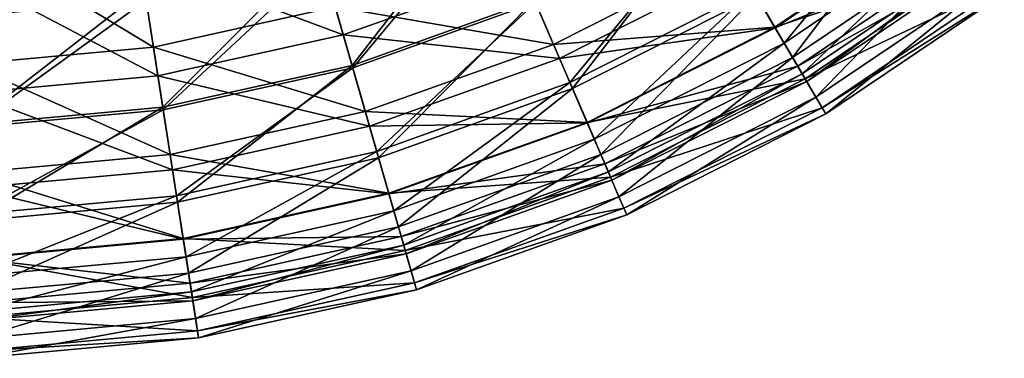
# Model space of a CAD drawing. Header units: millimetres. Extents: x 0 to 424, y 0 to 403.
# Tile 320 of 656: x 331 to 380, y 0 to 17. Entities that reach past the tile are written whole.
import ezdxf

# ---------------------------------------------------------------- set-up
doc = ezdxf.new("R2010")
doc.units = ezdxf.units.MM
doc.header["$LTSCALE"] = 25.4
doc.layers.get('0').update_dxf_attribs({"true_color": 0xff5454})

# ---------------------------------------------------------------- blocks, each defined once
blk = doc.blocks.new('VETRO-III-7641.STL')
at = {"color": 35, "true_color": 0x816c61}
mesh = blk.add_polyface(dxfattribs=at)
corners = [(123.721, 130.536, 603.668), (112.815, 128.295, 593.609), (121.121, 133.906, 593.609), (114.972, 124.625, 603.668)]
mesh.append_faces([[corners[k] for k in face] for face in [(0, 1, 2), (1, 0, 3)]], dxfattribs={"vtx0": -1, "color": 35})
mesh = blk.add_polyface(dxfattribs=at)
corners = [(91.687, 129.943, 685.555), (102.294, 127.441, 676.492), (93.327, 124.239, 676.492), (99.952, 132.893, 685.555)]
mesh.append_faces([[corners[k] for k in face] for face in [(0, 1, 2), (1, 0, 3)]], dxfattribs={"vtx0": -1, "color": 35})
mesh = blk.add_polyface(dxfattribs=at)
corners = [(112.815, 128.295, 593.609), (101.719, 128.78, 584.147), (110.051, 132.997, 584.147), (103.872, 123.768, 593.609)]
mesh.append_faces([[corners[k] for k in face] for face in [(0, 1, 2), (1, 0, 3)]], dxfattribs={"vtx0": -1, "color": 35})
mesh = blk.add_polyface(dxfattribs=at)
corners = [(113.205, 127.632, 666.763), (123.742, 130.508, 656.519), (114.99, 124.595, 656.519), (121.59, 133.298, 666.763)]
mesh.append_faces([[corners[k] for k in face] for face in [(0, 1, 2), (1, 0, 3)]], dxfattribs={"vtx0": -1, "color": 35})
mesh = blk.add_polyface(dxfattribs=at)
corners = [(92.924, 125.641, 584.147), (82.795, 130.121, 575.423), (91.108, 131.956, 575.423), (83.805, 123.628, 584.147)]
mesh.append_faces([[corners[k] for k in face] for face in [(0, 1, 2), (1, 0, 3)]], dxfattribs={"vtx0": -1, "color": 35})
mesh = blk.add_polyface(dxfattribs=at)
corners = [(115.439, 123.831, 613.613), (122.391, 132.259, 603.232), (113.869, 126.501, 603.232), (124.283, 129.806, 613.613)]
mesh.append_faces([[corners[k] for k in face] for face in [(0, 1, 2), (1, 0, 3)]], dxfattribs={"vtx0": -1, "color": 35})
mesh = blk.add_polyface(dxfattribs=at)
corners = [(122.597, 131.992, 667.747), (115.86, 123.114, 657.432), (124.791, 129.148, 657.432), (114.04, 126.211, 667.747)]
mesh.append_faces([[corners[k] for k in face] for face in [(0, 1, 2), (1, 0, 3)]], dxfattribs={"vtx0": -1, "color": 35})
mesh = blk.add_polyface(dxfattribs=at)
corners = [(100.557, 131.485, 686.678), (93.766, 122.714, 677.544), (102.921, 125.983, 677.544), (92.11, 128.47, 686.678)]
mesh.append_faces([[corners[k] for k in face] for face in [(0, 1, 2), (1, 0, 3)]], dxfattribs={"vtx0": -1, "color": 35})
mesh = blk.add_polyface(dxfattribs=at)
corners = [(102.294, 127.441, 676.492), (113.205, 127.632, 666.763), (104.175, 123.062, 666.763), (110.79, 131.74, 676.492)]
mesh.append_faces([[corners[k] for k in face] for face in [(0, 1, 2), (1, 0, 3)]], dxfattribs={"vtx0": -1, "color": 35})
mesh = blk.add_polyface(dxfattribs=at)
corners = [(93.802, 122.589, 593.315), (100.78, 130.967, 584.015), (92.266, 127.927, 584.015), (102.972, 125.862, 593.315)]
mesh.append_faces([[corners[k] for k in face] for face in [(0, 1, 2), (1, 0, 3)]], dxfattribs={"vtx0": -1, "color": 35})
mesh = blk.add_polyface(dxfattribs=at)
corners = [(111.594, 130.372, 677.544), (104.826, 121.547, 667.747), (114.04, 126.211, 667.747), (102.921, 125.983, 677.544)]
mesh.append_faces([[corners[k] for k in face] for face in [(0, 1, 2), (1, 0, 3)]], dxfattribs={"vtx0": -1, "color": 35})
mesh = blk.add_polyface(dxfattribs=at)
corners = [(125.55, 128.164, 614.171), (114.972, 124.625, 603.668), (123.721, 130.536, 603.668), (116.49, 122.043, 614.171)]
mesh.append_faces([[corners[k] for k in face] for face in [(0, 1, 2), (1, 0, 3)]], dxfattribs={"vtx0": -1, "color": 35})
mesh = blk.add_polyface(dxfattribs=at)
corners = [(114.99, 124.595, 656.519), (125.102, 128.745, 645.917), (116.118, 122.675, 645.917), (123.742, 130.508, 656.519)]
mesh.append_faces([[corners[k] for k in face] for face in [(0, 1, 2), (1, 0, 3)]], dxfattribs={"vtx0": -1, "color": 35})
mesh = blk.add_polyface(dxfattribs=at)
corners = [(83.805, 123.628, 584.147), (74.317, 129.343, 575.423), (82.795, 130.121, 575.423), (74.506, 122.775, 584.147)]
mesh.append_faces([[corners[k] for k in face] for face in [(0, 1, 2), (1, 0, 3)]], dxfattribs={"vtx0": -1, "color": 35})
mesh = blk.add_polyface(dxfattribs=at)
corners = [(83.117, 128.051, 685.555), (93.327, 124.239, 676.492), (84.029, 122.188, 676.492), (91.687, 129.943, 685.555)]
mesh.append_faces([[corners[k] for k in face] for face in [(0, 1, 2), (1, 0, 3)]], dxfattribs={"vtx0": -1, "color": 35})
mesh = blk.add_polyface(dxfattribs=at)
corners = [(104.693, 121.856, 603.232), (111.66, 130.26, 593.315), (102.972, 125.862, 593.315), (113.869, 126.501, 603.232)]
mesh.append_faces([[corners[k] for k in face] for face in [(0, 1, 2), (1, 0, 3)]], dxfattribs={"vtx0": -1, "color": 35})
mesh = blk.add_polyface(dxfattribs=at)
corners = [(116.344, 122.29, 624.297), (124.283, 129.806, 613.613), (115.439, 123.831, 613.613), (125.375, 128.391, 624.297)]
mesh.append_faces([[corners[k] for k in face] for face in [(0, 1, 2), (1, 0, 3)]], dxfattribs={"vtx0": -1, "color": 35})
mesh = blk.add_polyface(dxfattribs=at)
corners = [(124.791, 129.148, 657.432), (117.028, 121.127, 646.756), (126.199, 127.323, 646.756), (115.86, 123.114, 657.432)]
mesh.append_faces([[corners[k] for k in face] for face in [(0, 1, 2), (1, 0, 3)]], dxfattribs={"vtx0": -1, "color": 35})
mesh = blk.add_polyface(dxfattribs=at)
corners = [(92.11, 128.47, 686.678), (84.273, 120.619, 677.544), (93.766, 122.714, 677.544), (83.352, 126.537, 686.678)]
mesh.append_faces([[corners[k] for k in face] for face in [(0, 1, 2), (1, 0, 3)]], dxfattribs={"vtx0": -1, "color": 35})
mesh = blk.add_polyface(dxfattribs=at)
corners = [(103.872, 123.768, 593.609), (92.924, 125.641, 584.147), (101.719, 128.78, 584.147), (94.432, 120.398, 593.609)]
mesh.append_faces([[corners[k] for k in face] for face in [(0, 1, 2), (1, 0, 3)]], dxfattribs={"vtx0": -1, "color": 35})
mesh = blk.add_polyface(dxfattribs=at)
corners = [(116.118, 122.675, 645.917), (125.649, 128.036, 635.121), (116.572, 121.903, 635.121), (125.102, 128.745, 645.917)]
mesh.append_faces([[corners[k] for k in face] for face in [(0, 1, 2), (1, 0, 3)]], dxfattribs={"vtx0": -1, "color": 35})
mesh = blk.add_polyface(dxfattribs=at)
corners = [(116.572, 121.903, 635.121), (125.375, 128.391, 624.297), (116.344, 122.29, 624.297), (125.649, 128.036, 635.121)]
mesh.append_faces([[corners[k] for k in face] for face in [(0, 1, 2), (1, 0, 3)]], dxfattribs={"vtx0": -1, "color": 35})
mesh = blk.add_polyface(dxfattribs=at)
corners = [(74.377, 127.249, 685.555), (84.029, 122.188, 676.492), (74.547, 121.317, 676.492), (83.117, 128.051, 685.555)]
mesh.append_faces([[corners[k] for k in face] for face in [(0, 1, 2), (1, 0, 3)]], dxfattribs={"vtx0": -1, "color": 35})
mesh = blk.add_polyface(dxfattribs=at)
corners = [(84.293, 120.49, 593.315), (92.266, 127.927, 584.015), (83.439, 125.979, 584.015), (93.802, 122.589, 593.315)]
mesh.append_faces([[corners[k] for k in face] for face in [(0, 1, 2), (1, 0, 3)]], dxfattribs={"vtx0": -1, "color": 35})
mesh = blk.add_polyface(dxfattribs=at)
corners = [(114.972, 124.625, 603.668), (103.872, 123.768, 593.609), (112.815, 128.295, 593.609), (105.552, 119.857, 603.668)]
mesh.append_faces([[corners[k] for k in face] for face in [(0, 1, 2), (1, 0, 3)]], dxfattribs={"vtx0": -1, "color": 35})
mesh = blk.add_polyface(dxfattribs=at)
corners = [(126.581, 126.828, 624.962), (116.49, 122.043, 614.171), (125.55, 128.164, 614.171), (117.345, 120.587, 624.962)]
mesh.append_faces([[corners[k] for k in face] for face in [(0, 1, 2), (1, 0, 3)]], dxfattribs={"vtx0": -1, "color": 35})
mesh = blk.add_polyface(dxfattribs=at)
corners = [(93.327, 124.239, 676.492), (104.175, 123.062, 666.763), (94.644, 119.66, 666.763), (102.294, 127.441, 676.492)]
mesh.append_faces([[corners[k] for k in face] for face in [(0, 1, 2), (1, 0, 3)]], dxfattribs={"vtx0": -1, "color": 35})
mesh = blk.add_polyface(dxfattribs=at)
corners = [(104.175, 123.062, 666.763), (114.99, 124.595, 656.519), (105.566, 119.825, 656.519), (113.205, 127.632, 666.763)]
mesh.append_faces([[corners[k] for k in face] for face in [(0, 1, 2), (1, 0, 3)]], dxfattribs={"vtx0": -1, "color": 35})
mesh = blk.add_polyface(dxfattribs=at)
corners = [(126.199, 127.323, 646.756), (117.526, 120.281, 635.878), (126.798, 126.546, 635.878), (117.028, 121.127, 646.756)]
mesh.append_faces([[corners[k] for k in face] for face in [(0, 1, 2), (1, 0, 3)]], dxfattribs={"vtx0": -1, "color": 35})
mesh = blk.add_polyface(dxfattribs=at)
corners = [(83.352, 126.537, 686.678), (74.593, 119.731, 677.544), (84.273, 120.619, 677.544), (74.421, 125.717, 686.678)]
mesh.append_faces([[corners[k] for k in face] for face in [(0, 1, 2), (1, 0, 3)]], dxfattribs={"vtx0": -1, "color": 35})
mesh = blk.add_polyface(dxfattribs=at)
corners = [(105.915, 119.011, 613.613), (113.869, 126.501, 603.232), (104.693, 121.856, 603.232), (115.439, 123.831, 613.613)]
mesh.append_faces([[corners[k] for k in face] for face in [(0, 1, 2), (1, 0, 3)]], dxfattribs={"vtx0": -1, "color": 35})
mesh = blk.add_polyface(dxfattribs=at)
corners = [(126.798, 126.546, 635.878), (117.345, 120.587, 624.962), (126.581, 126.828, 624.962), (117.526, 120.281, 635.878)]
mesh.append_faces([[corners[k] for k in face] for face in [(0, 1, 2), (1, 0, 3)]], dxfattribs={"vtx0": -1, "color": 35})
mesh = blk.add_polyface(dxfattribs=at)
corners = [(74.597, 119.6, 593.315), (83.439, 125.979, 584.015), (74.437, 125.153, 584.015), (84.293, 120.49, 593.315)]
mesh.append_faces([[corners[k] for k in face] for face in [(0, 1, 2), (1, 0, 3)]], dxfattribs={"vtx0": -1, "color": 35})
mesh = blk.add_polyface(dxfattribs=at)
corners = [(102.921, 125.983, 677.544), (95.1, 118.075, 667.747), (104.826, 121.547, 667.747), (93.766, 122.714, 677.544)]
mesh.append_faces([[corners[k] for k in face] for face in [(0, 1, 2), (1, 0, 3)]], dxfattribs={"vtx0": -1, "color": 35})
mesh = blk.add_polyface(dxfattribs=at)
corners = [(114.04, 126.211, 667.747), (106.244, 118.246, 657.432), (115.86, 123.114, 657.432), (104.826, 121.547, 667.747)]
mesh.append_faces([[corners[k] for k in face] for face in [(0, 1, 2), (1, 0, 3)]], dxfattribs={"vtx0": -1, "color": 35})
mesh = blk.add_polyface(dxfattribs=at)
corners = [(94.432, 120.398, 593.609), (83.805, 123.628, 584.147), (92.924, 125.641, 584.147), (84.644, 118.238, 593.609)]
mesh.append_faces([[corners[k] for k in face] for face in [(0, 1, 2), (1, 0, 3)]], dxfattribs={"vtx0": -1, "color": 35})
mesh = blk.add_polyface(dxfattribs=at)
corners = [(95.007, 118.399, 603.232), (102.972, 125.862, 593.315), (93.802, 122.589, 593.315), (104.693, 121.856, 603.232)]
mesh.append_faces([[corners[k] for k in face] for face in [(0, 1, 2), (1, 0, 3)]], dxfattribs={"vtx0": -1, "color": 35})
mesh = blk.add_polyface(dxfattribs=at)
corners = [(116.49, 122.043, 614.171), (105.552, 119.857, 603.668), (114.972, 124.625, 603.668), (106.734, 117.105, 614.171)]
mesh.append_faces([[corners[k] for k in face] for face in [(0, 1, 2), (1, 0, 3)]], dxfattribs={"vtx0": -1, "color": 35})
mesh = blk.add_polyface(dxfattribs=at)
corners = [(105.566, 119.825, 656.519), (116.118, 122.675, 645.917), (106.444, 117.779, 645.917), (114.99, 124.595, 656.519)]
mesh.append_faces([[corners[k] for k in face] for face in [(0, 1, 2), (1, 0, 3)]], dxfattribs={"vtx0": -1, "color": 35})
mesh = blk.add_polyface(dxfattribs=at)
corners = [(84.029, 122.188, 676.492), (94.644, 119.66, 666.763), (84.762, 117.479, 666.763), (93.327, 124.239, 676.492)]
mesh.append_faces([[corners[k] for k in face] for face in [(0, 1, 2), (1, 0, 3)]], dxfattribs={"vtx0": -1, "color": 35})
mesh = blk.add_polyface(dxfattribs=at)
corners = [(84.644, 118.238, 593.609), (74.506, 122.775, 584.147), (83.805, 123.628, 584.147), (74.662, 117.322, 593.609)]
mesh.append_faces([[corners[k] for k in face] for face in [(0, 1, 2), (1, 0, 3)]], dxfattribs={"vtx0": -1, "color": 35})
mesh = blk.add_polyface(dxfattribs=at)
corners = [(105.552, 119.857, 603.668), (94.432, 120.398, 593.609), (103.872, 123.768, 593.609), (95.608, 116.307, 603.668)]
mesh.append_faces([[corners[k] for k in face] for face in [(0, 1, 2), (1, 0, 3)]], dxfattribs={"vtx0": -1, "color": 35})
mesh = blk.add_polyface(dxfattribs=at)
corners = [(106.621, 117.369, 624.297), (115.439, 123.831, 613.613), (105.915, 119.011, 613.613), (116.344, 122.29, 624.297)]
mesh.append_faces([[corners[k] for k in face] for face in [(0, 1, 2), (1, 0, 3)]], dxfattribs={"vtx0": -1, "color": 35})
mesh = blk.add_polyface(dxfattribs=at)
corners = [(94.644, 119.66, 666.763), (105.566, 119.825, 656.519), (95.618, 116.274, 656.519), (104.175, 123.062, 666.763)]
mesh.append_faces([[corners[k] for k in face] for face in [(0, 1, 2), (1, 0, 3)]], dxfattribs={"vtx0": -1, "color": 35})
mesh = blk.add_polyface(dxfattribs=at)
corners = [(115.86, 123.114, 657.432), (107.153, 116.129, 646.756), (117.028, 121.127, 646.756), (106.244, 118.246, 657.432)]
mesh.append_faces([[corners[k] for k in face] for face in [(0, 1, 2), (1, 0, 3)]], dxfattribs={"vtx0": -1, "color": 35})
mesh = blk.add_polyface(dxfattribs=at)
corners = [(93.766, 122.714, 677.544), (85.015, 115.85, 667.747), (95.1, 118.075, 667.747), (84.273, 120.619, 677.544)]
mesh.append_faces([[corners[k] for k in face] for face in [(0, 1, 2), (1, 0, 3)]], dxfattribs={"vtx0": -1, "color": 35})
mesh = blk.add_polyface(dxfattribs=at)
corners = [(84.964, 116.182, 603.232), (93.802, 122.589, 593.315), (84.293, 120.49, 593.315), (95.007, 118.399, 603.232)]
mesh.append_faces([[corners[k] for k in face] for face in [(0, 1, 2), (1, 0, 3)]], dxfattribs={"vtx0": -1, "color": 35})
mesh = blk.add_polyface(dxfattribs=at)
corners = [(106.444, 117.779, 645.917), (116.572, 121.903, 635.121), (106.798, 116.956, 635.121), (116.118, 122.675, 645.917)]
mesh.append_faces([[corners[k] for k in face] for face in [(0, 1, 2), (1, 0, 3)]], dxfattribs={"vtx0": -1, "color": 35})
mesh = blk.add_polyface(dxfattribs=at)
corners = [(74.547, 121.317, 676.492), (84.762, 117.479, 666.763), (74.684, 116.554, 666.763), (84.029, 122.188, 676.492)]
mesh.append_faces([[corners[k] for k in face] for face in [(0, 1, 2), (1, 0, 3)]], dxfattribs={"vtx0": -1, "color": 35})
mesh = blk.add_polyface(dxfattribs=at)
corners = [(106.798, 116.956, 635.121), (116.344, 122.29, 624.297), (106.621, 117.369, 624.297), (116.572, 121.903, 635.121)]
mesh.append_faces([[corners[k] for k in face] for face in [(0, 1, 2), (1, 0, 3)]], dxfattribs={"vtx0": -1, "color": 35})
mesh = blk.add_polyface(dxfattribs=at)
corners = [(117.345, 120.587, 624.962), (106.734, 117.105, 614.171), (116.49, 122.043, 614.171), (107.4, 115.554, 624.962)]
mesh.append_faces([[corners[k] for k in face] for face in [(0, 1, 2), (1, 0, 3)]], dxfattribs={"vtx0": -1, "color": 35})
mesh = blk.add_polyface(dxfattribs=at)
corners = [(95.863, 115.422, 613.613), (104.693, 121.856, 603.232), (95.007, 118.399, 603.232), (105.915, 119.011, 613.613)]
mesh.append_faces([[corners[k] for k in face] for face in [(0, 1, 2), (1, 0, 3)]], dxfattribs={"vtx0": -1, "color": 35})
mesh = blk.add_polyface(dxfattribs=at)
corners = [(104.826, 121.547, 667.747), (96.093, 114.623, 657.432), (106.244, 118.246, 657.432), (95.1, 118.075, 667.747)]
mesh.append_faces([[corners[k] for k in face] for face in [(0, 1, 2), (1, 0, 3)]], dxfattribs={"vtx0": -1, "color": 35})
mesh = blk.add_polyface(dxfattribs=at)
corners = [(117.028, 121.127, 646.756), (107.541, 115.227, 635.878), (117.526, 120.281, 635.878), (107.153, 116.129, 646.756)]
mesh.append_faces([[corners[k] for k in face] for face in [(0, 1, 2), (1, 0, 3)]], dxfattribs={"vtx0": -1, "color": 35})
mesh = blk.add_polyface(dxfattribs=at)
corners = [(84.273, 120.619, 677.544), (74.732, 114.906, 667.747), (85.015, 115.85, 667.747), (74.593, 119.731, 677.544)]
mesh.append_faces([[corners[k] for k in face] for face in [(0, 1, 2), (1, 0, 3)]], dxfattribs={"vtx0": -1, "color": 35})
mesh = blk.add_polyface(dxfattribs=at)
corners = [(74.722, 115.242, 603.232), (84.293, 120.49, 593.315), (74.597, 119.6, 593.315), (84.964, 116.182, 603.232)]
mesh.append_faces([[corners[k] for k in face] for face in [(0, 1, 2), (1, 0, 3)]], dxfattribs={"vtx0": -1, "color": 35})
mesh = blk.add_polyface(dxfattribs=at)
corners = [(117.526, 120.281, 635.878), (107.4, 115.554, 624.962), (117.345, 120.587, 624.962), (107.541, 115.227, 635.878)]
mesh.append_faces([[corners[k] for k in face] for face in [(0, 1, 2), (1, 0, 3)]], dxfattribs={"vtx0": -1, "color": 35})
mesh = blk.add_polyface(dxfattribs=at)
corners = [(95.608, 116.307, 603.668), (84.644, 118.238, 593.609), (94.432, 120.398, 593.609), (85.298, 114.032, 603.668)]
mesh.append_faces([[corners[k] for k in face] for face in [(0, 1, 2), (1, 0, 3)]], dxfattribs={"vtx0": -1, "color": 35})
mesh = blk.add_polyface(dxfattribs=at)
corners = [(84.762, 117.479, 666.763), (95.618, 116.274, 656.519), (85.304, 113.997, 656.519), (94.644, 119.66, 666.763)]
mesh.append_faces([[corners[k] for k in face] for face in [(0, 1, 2), (1, 0, 3)]], dxfattribs={"vtx0": -1, "color": 35})
mesh = blk.add_polyface(dxfattribs=at)
corners = [(106.734, 117.105, 614.171), (95.608, 116.307, 603.668), (105.552, 119.857, 603.668), (96.436, 113.429, 614.171)]
mesh.append_faces([[corners[k] for k in face] for face in [(0, 1, 2), (1, 0, 3)]], dxfattribs={"vtx0": -1, "color": 35})
mesh = blk.add_polyface(dxfattribs=at)
corners = [(95.618, 116.274, 656.519), (106.444, 117.779, 645.917), (96.233, 114.134, 645.917), (105.566, 119.825, 656.519)]
mesh.append_faces([[corners[k] for k in face] for face in [(0, 1, 2), (1, 0, 3)]], dxfattribs={"vtx0": -1, "color": 35})
mesh = blk.add_polyface(dxfattribs=at)
corners = [(96.357, 113.705, 624.297), (105.915, 119.011, 613.613), (95.863, 115.422, 613.613), (106.621, 117.369, 624.297)]
mesh.append_faces([[corners[k] for k in face] for face in [(0, 1, 2), (1, 0, 3)]], dxfattribs={"vtx0": -1, "color": 35})
mesh = blk.add_polyface(dxfattribs=at)
corners = [(85.298, 114.032, 603.668), (74.662, 117.322, 593.609), (84.644, 118.238, 593.609), (74.784, 113.067, 603.668)]
mesh.append_faces([[corners[k] for k in face] for face in [(0, 1, 2), (1, 0, 3)]], dxfattribs={"vtx0": -1, "color": 35})
mesh = blk.add_polyface(dxfattribs=at)
corners = [(85.44, 113.122, 613.613), (95.007, 118.399, 603.232), (84.964, 116.182, 603.232), (95.863, 115.422, 613.613)]
mesh.append_faces([[corners[k] for k in face] for face in [(0, 1, 2), (1, 0, 3)]], dxfattribs={"vtx0": -1, "color": 35})
mesh = blk.add_polyface(dxfattribs=at)
corners = [(95.1, 118.075, 667.747), (85.568, 112.3, 657.432), (96.093, 114.623, 657.432), (85.015, 115.85, 667.747)]
mesh.append_faces([[corners[k] for k in face] for face in [(0, 1, 2), (1, 0, 3)]], dxfattribs={"vtx0": -1, "color": 35})
mesh = blk.add_polyface(dxfattribs=at)
corners = [(106.244, 118.246, 657.432), (96.73, 112.408, 646.756), (107.153, 116.129, 646.756), (96.093, 114.623, 657.432)]
mesh.append_faces([[corners[k] for k in face] for face in [(0, 1, 2), (1, 0, 3)]], dxfattribs={"vtx0": -1, "color": 35})
mesh = blk.add_polyface(dxfattribs=at)
corners = [(96.233, 114.134, 645.917), (106.798, 116.956, 635.121), (96.481, 113.273, 635.121), (106.444, 117.779, 645.917)]
mesh.append_faces([[corners[k] for k in face] for face in [(0, 1, 2), (1, 0, 3)]], dxfattribs={"vtx0": -1, "color": 35})
mesh = blk.add_polyface(dxfattribs=at)
corners = [(74.684, 116.554, 666.763), (85.304, 113.997, 656.519), (74.785, 113.032, 656.519), (84.762, 117.479, 666.763)]
mesh.append_faces([[corners[k] for k in face] for face in [(0, 1, 2), (1, 0, 3)]], dxfattribs={"vtx0": -1, "color": 35})
mesh = blk.add_polyface(dxfattribs=at)
corners = [(96.481, 113.273, 635.121), (106.621, 117.369, 624.297), (96.357, 113.705, 624.297), (106.798, 116.956, 635.121)]
mesh.append_faces([[corners[k] for k in face] for face in [(0, 1, 2), (1, 0, 3)]], dxfattribs={"vtx0": -1, "color": 35})
mesh = blk.add_polyface(dxfattribs=at)
corners = [(107.4, 115.554, 624.962), (96.436, 113.429, 614.171), (106.734, 117.105, 614.171), (96.903, 111.807, 624.962)]
mesh.append_faces([[corners[k] for k in face] for face in [(0, 1, 2), (1, 0, 3)]], dxfattribs={"vtx0": -1, "color": 35})
mesh = blk.add_polyface(dxfattribs=at)
corners = [(74.811, 112.146, 613.613), (84.964, 116.182, 603.232), (74.722, 115.242, 603.232), (85.44, 113.122, 613.613)]
mesh.append_faces([[corners[k] for k in face] for face in [(0, 1, 2), (1, 0, 3)]], dxfattribs={"vtx0": -1, "color": 35})
mesh = blk.add_polyface(dxfattribs=at)
corners = [(96.436, 113.429, 614.171), (85.298, 114.032, 603.668), (95.608, 116.307, 603.668), (85.759, 111.073, 614.171)]
mesh.append_faces([[corners[k] for k in face] for face in [(0, 1, 2), (1, 0, 3)]], dxfattribs={"vtx0": -1, "color": 35})
mesh = blk.add_polyface(dxfattribs=at)
corners = [(85.304, 113.997, 656.519), (96.233, 114.134, 645.917), (85.646, 111.797, 645.917), (95.618, 116.274, 656.519)]
mesh.append_faces([[corners[k] for k in face] for face in [(0, 1, 2), (1, 0, 3)]], dxfattribs={"vtx0": -1, "color": 35})
mesh = blk.add_polyface(dxfattribs=at)
corners = [(107.153, 116.129, 646.756), (97.001, 111.465, 635.878), (107.541, 115.227, 635.878), (96.73, 112.408, 646.756)]
mesh.append_faces([[corners[k] for k in face] for face in [(0, 1, 2), (1, 0, 3)]], dxfattribs={"vtx0": -1, "color": 35})
mesh = blk.add_polyface(dxfattribs=at)
corners = [(85.015, 115.85, 667.747), (74.835, 111.315, 657.432), (85.568, 112.3, 657.432), (74.732, 114.906, 667.747)]
mesh.append_faces([[corners[k] for k in face] for face in [(0, 1, 2), (1, 0, 3)]], dxfattribs={"vtx0": -1, "color": 35})
mesh = blk.add_polyface(dxfattribs=at)
corners = [(107.541, 115.227, 635.878), (96.903, 111.807, 624.962), (107.4, 115.554, 624.962), (97.001, 111.465, 635.878)]
mesh.append_faces([[corners[k] for k in face] for face in [(0, 1, 2), (1, 0, 3)]], dxfattribs={"vtx0": -1, "color": 35})
mesh = blk.add_polyface(dxfattribs=at)
corners = [(85.715, 111.356, 624.297), (95.863, 115.422, 613.613), (85.44, 113.122, 613.613), (96.357, 113.705, 624.297)]
mesh.append_faces([[corners[k] for k in face] for face in [(0, 1, 2), (1, 0, 3)]], dxfattribs={"vtx0": -1, "color": 35})
mesh = blk.add_polyface(dxfattribs=at)
corners = [(96.093, 114.623, 657.432), (85.922, 110.023, 646.756), (96.73, 112.408, 646.756), (85.568, 112.3, 657.432)]
mesh.append_faces([[corners[k] for k in face] for face in [(0, 1, 2), (1, 0, 3)]], dxfattribs={"vtx0": -1, "color": 35})
mesh = blk.add_polyface(dxfattribs=at)
corners = [(85.646, 111.797, 645.917), (96.481, 113.273, 635.121), (85.784, 110.912, 635.121), (96.233, 114.134, 645.917)]
mesh.append_faces([[corners[k] for k in face] for face in [(0, 1, 2), (1, 0, 3)]], dxfattribs={"vtx0": -1, "color": 35})
mesh = blk.add_polyface(dxfattribs=at)
corners = [(85.759, 111.073, 614.171), (74.784, 113.067, 603.668), (85.298, 114.032, 603.668), (74.87, 110.073, 614.171)]
mesh.append_faces([[corners[k] for k in face] for face in [(0, 1, 2), (1, 0, 3)]], dxfattribs={"vtx0": -1, "color": 35})
mesh = blk.add_polyface(dxfattribs=at)
corners = [(74.785, 113.032, 656.519), (85.646, 111.797, 645.917), (74.849, 110.806, 645.917), (85.304, 113.997, 656.519)]
mesh.append_faces([[corners[k] for k in face] for face in [(0, 1, 2), (1, 0, 3)]], dxfattribs={"vtx0": -1, "color": 35})
mesh = blk.add_polyface(dxfattribs=at)
corners = [(85.784, 110.912, 635.121), (96.357, 113.705, 624.297), (85.715, 111.356, 624.297), (96.481, 113.273, 635.121)]
mesh.append_faces([[corners[k] for k in face] for face in [(0, 1, 2), (1, 0, 3)]], dxfattribs={"vtx0": -1, "color": 35})
mesh = blk.add_polyface(dxfattribs=at)
corners = [(74.862, 110.36, 624.297), (85.44, 113.122, 613.613), (74.811, 112.146, 613.613), (85.715, 111.356, 624.297)]
mesh.append_faces([[corners[k] for k in face] for face in [(0, 1, 2), (1, 0, 3)]], dxfattribs={"vtx0": -1, "color": 35})
mesh = blk.add_polyface(dxfattribs=at)
corners = [(96.903, 111.807, 624.962), (85.759, 111.073, 614.171), (96.436, 113.429, 614.171), (86.018, 109.405, 624.962)]
mesh.append_faces([[corners[k] for k in face] for face in [(0, 1, 2), (1, 0, 3)]], dxfattribs={"vtx0": -1, "color": 35})
mesh = blk.add_polyface(dxfattribs=at)
corners = [(85.568, 112.3, 657.432), (74.901, 109.011, 646.756), (85.922, 110.023, 646.756), (74.835, 111.315, 657.432)]
mesh.append_faces([[corners[k] for k in face] for face in [(0, 1, 2), (1, 0, 3)]], dxfattribs={"vtx0": -1, "color": 35})
mesh = blk.add_polyface(dxfattribs=at)
corners = [(96.73, 112.408, 646.756), (86.073, 109.053, 635.878), (97.001, 111.465, 635.878), (85.922, 110.023, 646.756)]
mesh.append_faces([[corners[k] for k in face] for face in [(0, 1, 2), (1, 0, 3)]], dxfattribs={"vtx0": -1, "color": 35})
mesh = blk.add_polyface(dxfattribs=at)
corners = [(74.849, 110.806, 645.917), (85.784, 110.912, 635.121), (74.875, 109.911, 635.121), (85.646, 111.797, 645.917)]
mesh.append_faces([[corners[k] for k in face] for face in [(0, 1, 2), (1, 0, 3)]], dxfattribs={"vtx0": -1, "color": 35})
mesh = blk.add_polyface(dxfattribs=at)
corners = [(97.001, 111.465, 635.878), (86.018, 109.405, 624.962), (96.903, 111.807, 624.962), (86.073, 109.053, 635.878)]
mesh.append_faces([[corners[k] for k in face] for face in [(0, 1, 2), (1, 0, 3)]], dxfattribs={"vtx0": -1, "color": 35})
mesh = blk.add_polyface(dxfattribs=at)
corners = [(74.875, 109.911, 635.121), (85.715, 111.356, 624.297), (74.862, 110.36, 624.297), (85.784, 110.912, 635.121)]
mesh.append_faces([[corners[k] for k in face] for face in [(0, 1, 2), (1, 0, 3)]], dxfattribs={"vtx0": -1, "color": 35})
mesh = blk.add_polyface(dxfattribs=at)
corners = [(86.018, 109.405, 624.962), (74.87, 110.073, 614.171), (85.759, 111.073, 614.171), (74.919, 108.386, 624.962)]
mesh.append_faces([[corners[k] for k in face] for face in [(0, 1, 2), (1, 0, 3)]], dxfattribs={"vtx0": -1, "color": 35})
mesh = blk.add_polyface(dxfattribs=at)
corners = [(85.922, 110.023, 646.756), (74.929, 108.03, 635.878), (86.073, 109.053, 635.878), (74.901, 109.011, 646.756)]
mesh.append_faces([[corners[k] for k in face] for face in [(0, 1, 2), (1, 0, 3)]], dxfattribs={"vtx0": -1, "color": 35})
mesh = blk.add_polyface(dxfattribs=at)
corners = [(86.073, 109.053, 635.878), (74.919, 108.386, 624.962), (86.018, 109.405, 624.962), (74.929, 108.03, 635.878)]
mesh.append_faces([[corners[k] for k in face] for face in [(0, 1, 2), (1, 0, 3)]], dxfattribs={"vtx0": -1, "color": 35})

msp = doc.modelspace()

# ---------------------------------------------------------------- block references
at = {"color": 0}
msp.add_blockref('VETRO-III-7641.STL', (253.461, -108.03, -10.243), dxfattribs=at)

doc.saveas('drawing.dxf')
